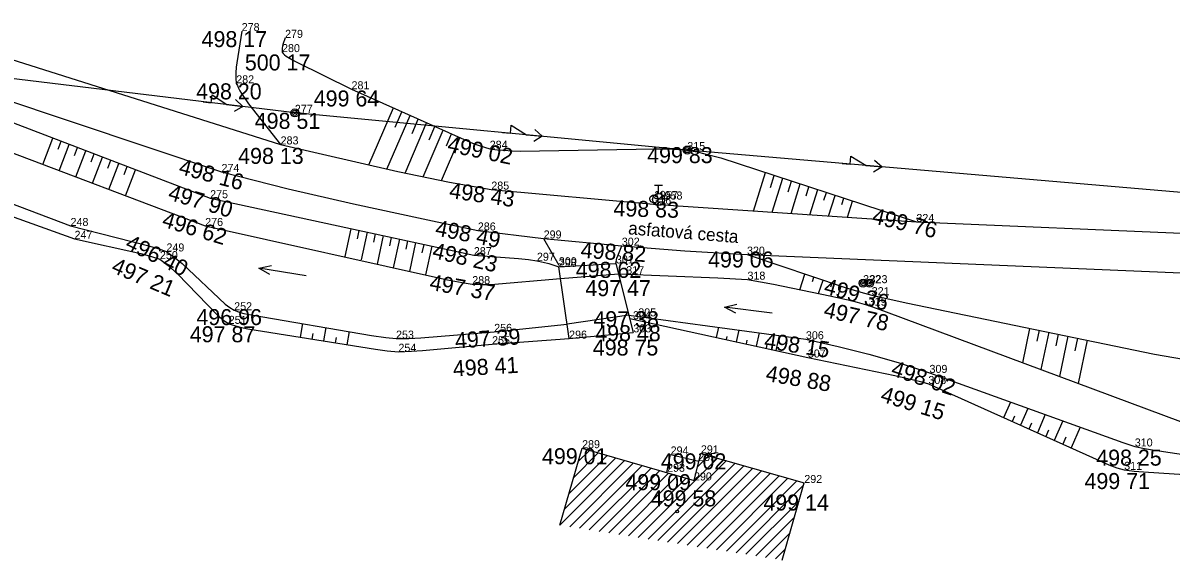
# Model space of a CAD drawing. Extents: x -559180 to -551373, y -1076947 to -1072071.
# Drawn here: x -553299.7 to -553228, y -1076750 to -1076716.5 of the extents above; entities that cross this region are included whole.
import ezdxf

# ---------------------------------------------------------------- set-up
doc = ezdxf.new("R2010")
doc.units = 0
for name, color, linetype in [('14_BUDOVY', 7, 'Continuous'), ('17_KOMUNIKACE', 7, 'Continuous'), ('18_POLOHOPIS', 7, 'Continuous'), ('1_VODA_ZN', 7, 'Continuous'), ('20_EL_ZN', 7, 'Continuous'), ('26_SRAFY', 7, 'Continuous'), ('27_HRANA_PATA', 7, 'Continuous'), ('28_VODA', 7, 'Continuous'), ('32', 7, 'Continuous'), ('3_BODY', 7, 'Continuous'), ('47_ZN_STAV_OBJ$', 7, 'Continuous'), ('52_POPIS_UCELOVY', 7, 'Continuous'), ('6_VYSKY', 7, 'Continuous'), ('NNnadzemní', 7, 'Continuous')]:
    doc.layers.add(name, color=color, linetype=linetype)

# ---------------------------------------------------------------- blocks, each defined once
blk = doc.blocks.new('POINT_DISPLAY')
blk.add_line((0, 0), (0, 0))
blk = doc.blocks.new('SLB')
at = {"layer": '20_EL_ZN'}
for radius in [0.25, 0.158, 0.05]:
    blk.add_circle((0, 0), radius, dxfattribs=at)
blk = doc.blocks.new('SLDP')
at = {"layer": '20_EL_ZN'}
for radius in [0.25, 0.158, 0.05]:
    blk.add_circle((0, 0), radius, dxfattribs=at)
blk = doc.blocks.new('VOTOK')
at = {"layer": '28_VODA'}
for p, q in [((-3, 0), (0, 0)), ((-0.75, 0.281), (0, 0)), ((0, 0), (-0.75, -0.281))]:
    blk.add_line(p, q, dxfattribs=at)
blk = doc.blocks.new('BZ')
at = {"layer": '47_ZN_STAV_OBJ$'}
blk.add_circle((0, 0), 0.0875, dxfattribs=at)
blk = doc.blocks.new('HYP')
at = {"layer": '1_VODA_ZN'}
for p, q in [((-0.25, 0.9), (0.25, 0.9)), ((0, 0.375), (0, 0.9)), ((-0.265, -0.265), (0.265, 0.265))]:
    blk.add_line(p, q, dxfattribs=at)
blk.add_circle((0, 0), 0.375, dxfattribs=at)
blk = doc.blocks.new('SV')
at = {"layer": '1_VODA_ZN'}
blk.add_circle((0, 0), 0.25, dxfattribs=at)
blk = doc.blocks.new('ELNN')
at = {"layer": '20_EL_ZN'}
for p, q in [((0, 0), (0.5, 0)), ((0.5, 0), (0.5, 0.5)), ((0.5, 0.5), (1.5, 0)), ((1.5, 0), (2.5, 0))]:
    blk.add_line(p, q, dxfattribs=at)
blk.add_lwpolyline([(2, 0.375), (2.5, 0), (2, -0.375)], dxfattribs=at)

msp = doc.modelspace()

# ---------------------------------------------------------------- linework, layer by layer
at = {"layer": '14_BUDOVY'}
for p, q in [((-553266.202, -1076747.815), (-553264.82, -1076743.01)), ((-553264.82, -1076743.01), (-553257.83, -1076745.02)), ((-553257.83, -1076745.02), (-553257.4, -1076743.33)), ((-553257.4, -1076743.33), (-553250.94, -1076745.18)), ((-553252.317, -1076749.987), (-553250.94, -1076745.18))]:
    msp.add_line(p, q, dxfattribs=at)
at = {"layer": '17_KOMUNIKACE'}
for p, q in [((-553302.97, -1076720.54), (-553287.34, -1076725.77)), ((-553270.49, -1076726.87), (-553260.37, -1076727.79)), ((-553260.37, -1076727.79), (-553243.94, -1076728.89)), ((-553243.94, -1076728.89), (-553224.33, -1076729.72)), ((-553271.33, -1076729.42), (-553267.22, -1076729.92)), ((-553267.22, -1076729.92), (-553266.27, -1076731.59)), ((-553267.22, -1076729.92), (-553262.34, -1076730.37)), ((-553254.52, -1076730.93), (-553224.91, -1076732.16))]:
    msp.add_line(p, q, dxfattribs=at)
for points in [[(-553302.16, -1076718.22), (-553283.65, -1076724.05), (-553276.336, -1076725.747), (-553273.104, -1076726.404), (-553270.49, -1076726.87)], [(-553287.34, -1076725.77), (-553283.174, -1076726.826), (-553279.1, -1076727.763), (-553274.744, -1076728.7), (-553271.33, -1076729.42)], [(-553262.71, -1076731.48), (-553262.643, -1076731.157), (-553262.555, -1076730.898), (-553262.34, -1076730.37)], [(-553262.34, -1076730.37), (-553258.405, -1076730.697), (-553254.52, -1076730.93)]]:
    msp.add_lwpolyline(points, dxfattribs=at)
at = {"layer": '18_POLOHOPIS'}
for p, q in [((-553266.28, -1076731.69), (-553262.71, -1076731.48)), ((-553262.71, -1076731.48), (-553261.62, -1076735.78)), ((-553265.63, -1076736.17), (-553266.28, -1076731.69)), ((-553265.63, -1076736.17), (-553261.62, -1076735.78)), ((-553259.521, -1076744.534), (-553259.29, -1076743.4)), ((-553259.29, -1076743.4), (-553257.524, -1076743.818))]:
    msp.add_line(p, q, dxfattribs=at)
at = {"layer": '26_SRAFY'}
for p, q in [((-553278.132, -1076725.33), (-553276.605, -1076721.778)), ((-553276.505, -1076722.984), (-553276.086, -1076722.009)), ((-553277.008, -1076725.591), (-553275.567, -1076722.241)), ((-553275.877, -1076725.84), (-553274.529, -1076722.705)), ((-553275.435, -1076723.371), (-553275.048, -1076722.473)), ((-553274.74, -1076726.071), (-553273.491, -1076723.168)), ((-553274.364, -1076723.758), (-553274.011, -1076722.936)), ((-553273.293, -1076724.146), (-553272.973, -1076723.4)), ((-553298.508, -1076725.298), (-553297.879, -1076723.653)), ((-553297.551, -1076724.344), (-553297.363, -1076723.851)), ((-553297.474, -1076725.69), (-553296.846, -1076724.048)), ((-553296.518, -1076724.737), (-553296.33, -1076724.246)), ((-553273.602, -1076726.303), (-553272.454, -1076723.631)), ((-553296.439, -1076726.081), (-553295.813, -1076724.443)), ((-553295.484, -1076725.131), (-553295.297, -1076724.64)), ((-553295.405, -1076726.473), (-553294.78, -1076724.838)), ((-553294.451, -1076725.525), (-553294.264, -1076725.035)), ((-553294.371, -1076726.864), (-553293.747, -1076725.233)), ((-553293.418, -1076725.919), (-553293.231, -1076725.43)), ((-553293.337, -1076727.256), (-553292.714, -1076725.627)), ((-553254.115, -1076728.209), (-553253.363, -1076725.81)), ((-553253.056, -1076726.74), (-553252.82, -1076725.987)), ((-553252.943, -1076728.287), (-553252.277, -1076726.165)), ((-553251.941, -1076727.003), (-553251.734, -1076726.342)), ((-553251.77, -1076728.366), (-553251.191, -1076726.52)), ((-553250.827, -1076727.266), (-553250.648, -1076726.697)), ((-553250.598, -1076728.444), (-553250.106, -1076726.874)), ((-553249.712, -1076727.528), (-553249.563, -1076727.052)), ((-553249.426, -1076728.523), (-553249.02, -1076727.229)), ((-553248.598, -1076727.791), (-553248.477, -1076727.407)), ((-553248.253, -1076728.601), (-553247.934, -1076727.584)), ((-553279.614, -1076731.043), (-553279.24, -1076729.309)), ((-553278.847, -1076729.938), (-553278.735, -1076729.418)), ((-553278.604, -1076731.263), (-553278.23, -1076729.527)), ((-553277.837, -1076730.157), (-553277.724, -1076729.636)), ((-553277.603, -1076731.526), (-553277.219, -1076729.745)), ((-553276.826, -1076730.375), (-553276.714, -1076729.853)), ((-553276.594, -1076731.749), (-553276.209, -1076729.962)), ((-553275.816, -1076730.594), (-553275.703, -1076730.071)), ((-553275.585, -1076731.973), (-553275.198, -1076730.18)), ((-553274.805, -1076730.812), (-553274.693, -1076730.289)), ((-553274.575, -1076732.197), (-553274.187, -1076730.398)), ((-553251.224, -1076733.117), (-553250.907, -1076732.139)), ((-553250.426, -1076732.597), (-553250.339, -1076732.329)), ((-553250.046, -1076733.361), (-553249.772, -1076732.519)), ((-553249.277, -1076732.931), (-553249.205, -1076732.709)), ((-553248.868, -1076733.61), (-553248.637, -1076732.899)), ((-553282.288, -1076735.231), (-553282.428, -1076736.085)), ((-553280.831, -1076735.48), (-553280.968, -1076736.317)), ((-553279.372, -1076735.728), (-553279.507, -1076736.549)), ((-553256.297, -1076735.465), (-553256.436, -1076736.099)), ((-553255.033, -1076735.637), (-553255.193, -1076736.371)), ((-553253.769, -1076735.81), (-553253.951, -1076736.643)), ((-553237.3, -1076737.672), (-553236.857, -1076735.529)), ((-553236.395, -1076736.323), (-553236.257, -1076735.652)), ((-553236.137, -1076738.104), (-553235.656, -1076735.776)), ((-553281.642, -1076735.856), (-553281.699, -1076736.201)), ((-553280.183, -1076736.1), (-553280.238, -1076736.433)), ((-553255.77, -1076736.03), (-553255.815, -1076736.235)), ((-553254.521, -1076736.272), (-553254.572, -1076736.507)), ((-553253.272, -1076736.514), (-553253.33, -1076736.779)), ((-553252.505, -1076735.983), (-553252.709, -1076736.915)), ((-553235.206, -1076736.627), (-553235.056, -1076735.9)), ((-553234.975, -1076738.537), (-553234.456, -1076736.024)), ((-553234.017, -1076736.93), (-553233.855, -1076736.148)), ((-553233.812, -1076738.97), (-553233.255, -1076736.272)), ((-553238.068, -1076740.13), (-553238.495, -1076741.104)), ((-553236.978, -1076740.523), (-553237.44, -1076741.576)), ((-553237.82, -1076741.003), (-553237.968, -1076741.34)), ((-553236.751, -1076741.445), (-553236.913, -1076741.813)), ((-553235.888, -1076740.915), (-553236.385, -1076742.049)), ((-553234.798, -1076741.308), (-553235.329, -1076742.522)), ((-553235.682, -1076741.887), (-553235.858, -1076742.285)), ((-553233.708, -1076741.701), (-553234.274, -1076742.995)), ((-553234.614, -1076742.329), (-553234.802, -1076742.758))]:
    msp.add_line(p, q, dxfattribs=at)
at = {"layer": '27_HRANA_PATA'}
for p, q in [((-553306.47, -1076720.37), (-553288.05, -1076727.41)), ((-553312.31, -1076724.3), (-553296.52, -1076729.94)), ((-553288.05, -1076727.41), (-553271.58, -1076730.96)), ((-553261.839, -1076734.916), (-553250.72, -1076737.35)), ((-553270.44, -1076736.52), (-553265.63, -1076736.17))]:
    msp.add_line(p, q, dxfattribs=at)
for points in [[(-553286.08, -1076716.98), (-553286.387, -1076718.953), (-553286.417, -1076719.226), (-553286.44, -1076719.58), (-553286.44, -1076719.924), (-553286.42, -1076720.24)], [(-553283.37, -1076717.4), (-553283.511, -1076717.82), (-553283.536, -1076717.924), (-553283.555, -1076718.054), (-553283.562, -1076718.167), (-553283.56, -1076718.29)], [(-553283.56, -1076718.29), (-553283.492, -1076718.369), (-553283.406, -1076718.452), (-553283.303, -1076718.534), (-553283.191, -1076718.608), (-553282.952, -1076718.757), (-553282.679, -1076718.899), (-553279.22, -1076720.61)], [(-553286.42, -1076720.24), (-553286.351, -1076720.376), (-553286.283, -1076720.538), (-553286.196, -1076720.707), (-553286.088, -1076720.882), (-553285.66, -1076721.51), (-553283.65, -1076724.05)], [(-553279.22, -1076720.61), (-553272.193, -1076723.748), (-553271.662, -1076723.974), (-553271.243, -1076724.123), (-553270.59, -1076724.32)], [(-553270.59, -1076724.32), (-553270.108, -1076724.385), (-553269.707, -1076724.417), (-553269.187, -1076724.455), (-553268.687, -1076724.464), (-553260.243, -1076724.331), (-553259.53, -1076724.323), (-553259.046, -1076724.343), (-553258.25, -1076724.4)], [(-553258.25, -1076724.4), (-553257.642, -1076724.517), (-553257.155, -1076724.634), (-553256.161, -1076724.895), (-553243.94, -1076728.89)], [(-553296.52, -1076729.94), (-553292.372, -1076730.854), (-553291.722, -1076731.036), (-553291.19, -1076731.21)], [(-553291.19, -1076731.21), (-553290.679, -1076731.611), (-553290.1, -1076732.12), (-553287.582, -1076734.71), (-553287.217, -1076735.018), (-553286.89, -1076735.25)], [(-553271.58, -1076730.96), (-553268.798, -1076731.18), (-553268.169, -1076731.237), (-553267.64, -1076731.31)], [(-553267.64, -1076731.31), (-553267.249, -1076731.389), (-553266.889, -1076731.485), (-553266.28, -1076731.69)], [(-553254.52, -1076730.93), (-553248.461, -1076732.958), (-553247.419, -1076733.272), (-553246.73, -1076733.46)], [(-553246.73, -1076733.46), (-553244.589, -1076733.932), (-553229.077, -1076737.135), (-553227.264, -1076737.458), (-553225.89, -1076737.65)], [(-553286.89, -1076735.25), (-553286.315, -1076735.416), (-553285.989, -1076735.503), (-553285.697, -1076735.565), (-553277.714, -1076736.834), (-553276.988, -1076736.928), (-553276.29, -1076736.99)], [(-553276.29, -1076736.99), (-553275.477, -1076736.951), (-553274.798, -1076736.905), (-553270.44, -1076736.52)], [(-553250.72, -1076737.35), (-553245.283, -1076738.463), (-553244.121, -1076738.733), (-553243.601, -1076738.876), (-553243.19, -1076739)], [(-553243.19, -1076739), (-553231.917, -1076744.051), (-553231.424, -1076744.233), (-553230.96, -1076744.36)], [(-553230.96, -1076744.36), (-553230.332, -1076744.444), (-553229.751, -1076744.485), (-553221.76, -1076745)]]:
    msp.add_lwpolyline(points, dxfattribs=at)
at = {"layer": '28_VODA'}
for p, q in [((-553307.51, -1076721.89), (-553288.36, -1076729.14)), ((-553312.68, -1076723.11), (-553296.77, -1076729.14)), ((-553266.175, -1076732.415), (-553262.546, -1076732.128)), ((-553261.894, -1076734.7), (-553265.762, -1076735.26)), ((-553261.894, -1076734.7), (-553250.84, -1076736.21)), ((-553270.31, -1076735.75), (-553265.762, -1076735.26))]:
    msp.add_line(p, q, dxfattribs=at)
for points in [[(-553296.77, -1076729.14), (-553291.973, -1076730.362), (-553291.312, -1076730.544), (-553290.78, -1076730.73)], [(-553288.36, -1076729.14), (-553273.218, -1076732.498), (-553272.316, -1076732.674), (-553271.68, -1076732.77)], [(-553290.78, -1076730.73), (-553290.223, -1076731.142), (-553289.796, -1076731.487), (-553287.113, -1076734.018), (-553286.819, -1076734.238), (-553286.55, -1076734.4)], [(-553262.546, -1076732.128), (-553256.339, -1076732.378), (-553254.49, -1076732.49)], [(-553271.68, -1076732.77), (-553271.052, -1076732.803), (-553270.513, -1076732.791), (-553266.175, -1076732.415)], [(-553254.49, -1076732.49), (-553252.865, -1076732.778), (-553249.338, -1076733.507), (-553248.405, -1076733.712), (-553248.006, -1076733.801), (-553247.63, -1076733.9), (-553246.92, -1076734.11)], [(-553246.92, -1076734.11), (-553245.835, -1076734.493), (-553227.454, -1076741.338), (-553226.876, -1076741.522), (-553226.33, -1076741.68)], [(-553286.55, -1076734.4), (-553286.175, -1076734.531), (-553285.942, -1076734.593), (-553285.486, -1076734.686), (-553277.971, -1076735.967), (-553277.082, -1076736.096), (-553276.44, -1076736.17)], [(-553276.44, -1076736.17), (-553275.641, -1076736.166), (-553274.892, -1076736.119), (-553270.31, -1076735.75)], [(-553250.84, -1076736.21), (-553248.828, -1076736.654), (-553246.903, -1076737.147), (-553245.072, -1076737.664), (-553243.12, -1076738.31)], [(-553243.12, -1076738.31), (-553231.048, -1076742.659), (-553230.3, -1076742.9)], [(-553230.3, -1076742.9), (-553229.692, -1076743.029), (-553229.199, -1076743.117), (-553221.74, -1076744.23)]]:
    msp.add_lwpolyline(points, dxfattribs=at)
at = {"layer": '32'}
for p, q in [((-553265.917, -1076746.822), (-553262.711, -1076743.617)), ((-553265.631, -1076745.83), (-553263.26, -1076743.459)), ((-553265.346, -1076744.837), (-553263.809, -1076743.301)), ((-553265.06, -1076743.845), (-553264.358, -1076743.143)), ((-553261.31, -1076748.58), (-553256.358, -1076743.628)), ((-553257.616, -1076744.179), (-553256.908, -1076743.471)), ((-553266.202, -1076747.815), (-553262.161, -1076743.774)), ((-553265.591, -1076747.911), (-553261.612, -1076743.932)), ((-553264.979, -1076748.006), (-553261.063, -1076744.09)), ((-553264.368, -1076748.102), (-553260.514, -1076744.248)), ((-553263.756, -1076748.198), (-553259.965, -1076744.406)), ((-553260.699, -1076748.676), (-553255.809, -1076743.786)), ((-553260.087, -1076748.771), (-553255.259, -1076743.943)), ((-553259.476, -1076748.867), (-553254.709, -1076744.101)), ((-553258.865, -1076748.963), (-553254.16, -1076744.258)), ((-553258.253, -1076749.058), (-553253.61, -1076744.415)), ((-553263.145, -1076748.293), (-553259.416, -1076744.564)), ((-553262.533, -1076748.389), (-553258.866, -1076744.722)), ((-553261.922, -1076748.485), (-553258.317, -1076744.88)), ((-553257.642, -1076749.154), (-553253.06, -1076744.573)), ((-553257.03, -1076749.25), (-553252.511, -1076744.73)), ((-553256.419, -1076749.345), (-553251.961, -1076744.888)), ((-553255.807, -1076749.441), (-553251.411, -1076745.045)), ((-553255.196, -1076749.537), (-553250.981, -1076745.321)), ((-553254.584, -1076749.632), (-553251.264, -1076746.312)), ((-553253.973, -1076749.728), (-553251.548, -1076747.303)), ((-553253.361, -1076749.824), (-553251.832, -1076748.294)), ((-553252.75, -1076749.919), (-553252.116, -1076749.285))]:
    msp.add_line(p, q, dxfattribs=at)
at = {"layer": 'NNnadzemní'}
for p, q in [((-553282.76, -1076722.08), (-553310.565, -1076718.715)), ((-553258.25, -1076724.4), (-553282.76, -1076722.08)), ((-553206.34, -1076728.87), (-553258.25, -1076724.4))]:
    msp.add_line(p, q, dxfattribs=at)

# ---------------------------------------------------------------- block references
at = {"layer": '1_VODA_ZN'}
for name, p in [('POINT_DISPLAY', (-553286.08, -1076716.98)), ('POINT_DISPLAY', (-553283.37, -1076717.4)), ('POINT_DISPLAY', (-553283.56, -1076718.29)), ('POINT_DISPLAY', (-553286.42, -1076720.24)), ('POINT_DISPLAY', (-553279.22, -1076720.61)), ('POINT_DISPLAY', (-553282.76, -1076722.08)), ('POINT_DISPLAY', (-553283.65, -1076724.05)), ('POINT_DISPLAY', (-553270.59, -1076724.32)), ('POINT_DISPLAY', (-553258.25, -1076724.4)), ('POINT_DISPLAY', (-553288.757, -1076725.169)), ('POINT_DISPLAY', (-553287.34, -1076725.77)), ('POINT_DISPLAY', (-553270.49, -1076726.87)), ('SV', (-553260.33, -1076727.45)), ('HYP', (-553260.04, -1076727.49)), ('POINT_DISPLAY', (-553288.05, -1076727.41)), ('POINT_DISPLAY', (-553260.37, -1076727.79)), ('POINT_DISPLAY', (-553260.33, -1076727.45)), ('POINT_DISPLAY', (-553260.04, -1076727.49)), ('POINT_DISPLAY', (-553296.77, -1076729.14)), ('POINT_DISPLAY', (-553288.36, -1076729.14)), ('POINT_DISPLAY', (-553243.94, -1076728.89)), ('POINT_DISPLAY', (-553296.52, -1076729.94)), ('POINT_DISPLAY', (-553271.33, -1076729.42)), ('POINT_DISPLAY', (-553267.22, -1076729.92)), ('POINT_DISPLAY', (-553290.78, -1076730.73)), ('POINT_DISPLAY', (-553262.34, -1076730.37)), ('POINT_DISPLAY', (-553255.081, -1076730.388)), ('POINT_DISPLAY', (-553291.19, -1076731.21)), ('POINT_DISPLAY', (-553271.58, -1076730.96)), ('POINT_DISPLAY', (-553267.64, -1076731.31)), ('POINT_DISPLAY', (-553262.71, -1076731.48)), ('POINT_DISPLAY', (-553254.52, -1076730.93)), ('POINT_DISPLAY', (-553266.28, -1076731.69)), ('POINT_DISPLAY', (-553266.27, -1076731.59)), ('POINT_DISPLAY', (-553262.06, -1076732.15)), ('POINT_DISPLAY', (-553271.68, -1076732.77)), ('POINT_DISPLAY', (-553254.49, -1076732.49)), ('POINT_DISPLAY', (-553247.27, -1076732.71)), ('POINT_DISPLAY', (-553246.86, -1076732.71)), ('POINT_DISPLAY', (-553246.73, -1076733.46)), ('POINT_DISPLAY', (-553246.92, -1076734.11)), ('POINT_DISPLAY', (-553286.55, -1076734.4)), ('POINT_DISPLAY', (-553261.64, -1076734.96)), ('POINT_DISPLAY', (-553261.31, -1076734.78)), ('POINT_DISPLAY', (-553286.89, -1076735.25)), ('POINT_DISPLAY', (-553270.31, -1076735.75)), ('POINT_DISPLAY', (-553261.62, -1076735.78)), ('POINT_DISPLAY', (-553276.44, -1076736.17)), ('POINT_DISPLAY', (-553270.44, -1076736.52)), ('POINT_DISPLAY', (-553265.63, -1076736.17)), ('POINT_DISPLAY', (-553250.84, -1076736.21)), ('POINT_DISPLAY', (-553276.29, -1076736.99)), ('POINT_DISPLAY', (-553250.72, -1076737.35)), ('POINT_DISPLAY', (-553243.12, -1076738.31)), ('POINT_DISPLAY', (-553243.19, -1076739)), ('POINT_DISPLAY', (-553230.3, -1076742.9)), ('POINT_DISPLAY', (-553264.82, -1076743.01)), ('POINT_DISPLAY', (-553259.29, -1076743.4)), ('POINT_DISPLAY', (-553257.4, -1076743.33)), ('POINT_DISPLAY', (-553257.56, -1076743.81)), ('POINT_DISPLAY', (-553230.96, -1076744.36)), ('POINT_DISPLAY', (-553259.51, -1076744.48)), ('POINT_DISPLAY', (-553257.83, -1076745.02)), ('POINT_DISPLAY', (-553250.94, -1076745.18))]:
    msp.add_blockref(name, p, dxfattribs=at)
at = {"layer": '20_EL_ZN'}
for p, xscale, yscale, rotation in [((-553288.489, -1076721.387), 0.9999980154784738, 0.999998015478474, -6.900512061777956), ((-553269.793, -1076723.307), 0.9999983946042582, 0.9999983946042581, -5.407359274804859), ((-553248.574, -1076725.233), 0.9999990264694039, 0.9999990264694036, -4.921665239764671)]:
    msp.add_blockref('ELNN', p, dxfattribs=dict(at, xscale=xscale, yscale=yscale, rotation=rotation))
for name, p in [('SLB', (-553282.76, -1076722.08)), ('SLB', (-553258.25, -1076724.4)), ('SLDP', (-553247.27, -1076732.71)), ('SLDP', (-553246.86, -1076732.71))]:
    msp.add_blockref(name, p, dxfattribs=at)
at = {"layer": '28_VODA'}
for p, xscale, yscale, rotation in [((-553285.011, -1076731.769), 1.0000007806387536, 1.0000007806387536, 170.8222142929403), ((-553255.93, -1076734.209), 1.0000025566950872, 1.0000025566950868, 172.85085887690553)]:
    msp.add_blockref('VOTOK', p, dxfattribs=dict(at, xscale=xscale, yscale=yscale, rotation=rotation))
at = {"layer": '32'}
msp.add_blockref('POINT_DISPLAY', (-553266.202, -1076747.815), dxfattribs=at)
at = {"layer": '47_ZN_STAV_OBJ$', "rotation": 90}
msp.add_blockref('BZ', (-553258.881, -1076746.962), dxfattribs=at)

# ---------------------------------------------------------------- texts
at = {"layer": '3_BODY'}
for s, p in [('278', (-553286.08, -1076716.98)), ('279', (-553283.37, -1076717.4)), ('280', (-553283.56, -1076718.29)), ('282', (-553286.42, -1076720.24)), ('281', (-553279.22, -1076720.61)), ('277', (-553282.76, -1076722.08)), ('283', (-553283.65, -1076724.05)), ('284', (-553270.59, -1076724.32)), ('315', (-553258.25, -1076724.4)), ('274', (-553287.34, -1076725.77)), ('285', (-553270.49, -1076726.87)), ('275', (-553288.05, -1076727.41)), ('1957', (-553260.33, -1076727.45)), ('1958', (-553260.04, -1076727.49)), ('316', (-553260.37, -1076727.79)), ('248', (-553296.77, -1076729.14)), ('276', (-553288.36, -1076729.14)), ('324', (-553243.94, -1076728.89)), ('286', (-553271.33, -1076729.42)), ('247', (-553296.52, -1076729.94)), ('299', (-553267.22, -1076729.92)), ('302', (-553262.34, -1076730.37)), ('250', (-553291.19, -1076731.21)), ('249', (-553290.78, -1076730.73)), ('287', (-553271.58, -1076730.96)), ('320', (-553254.52, -1076730.93)), ('297', (-553267.64, -1076731.31)), ('298', (-553266.28, -1076731.69)), ('300', (-553266.27, -1076731.59)), ('301', (-553262.71, -1076731.48)), ('317', (-553262.06, -1076732.15)), ('318', (-553254.49, -1076732.49)), ('322', (-553247.27, -1076732.71)), ('323', (-553246.86, -1076732.71)), ('288', (-553271.68, -1076732.77)), ('319', (-553246.92, -1076734.11)), ('321', (-553246.73, -1076733.46)), ('252', (-553286.55, -1076734.4)), ('305', (-553261.31, -1076734.78)), ('251', (-553286.89, -1076735.25)), ('304', (-553261.64, -1076734.96)), ('253', (-553276.44, -1076736.17)), ('256', (-553270.31, -1076735.75)), ('296', (-553265.63, -1076736.17)), ('303', (-553261.62, -1076735.78)), ('306', (-553250.84, -1076736.21)), ('254', (-553276.29, -1076736.99)), ('255', (-553270.44, -1076736.52)), ('307', (-553250.72, -1076737.35)), ('309', (-553243.12, -1076738.31)), ('308', (-553243.19, -1076739)), ('289', (-553264.82, -1076743.01)), ('294', (-553259.29, -1076743.4)), ('291', (-553257.4, -1076743.33)), ('310', (-553230.3, -1076742.9)), ('295', (-553257.56, -1076743.81)), ('293', (-553259.51, -1076744.48)), ('311', (-553230.96, -1076744.36)), ('290', (-553257.83, -1076745.02)), ('292', (-553250.94, -1076745.18))]:
    msp.add_text(s, height=0.5, dxfattribs=at).set_placement(p)
at = {"layer": '52_POPIS_UCELOVY'}
msp.add_text('asfatová cesta', height=0.8, rotation=355.41269, dxfattribs=at).set_placement((-553261.962, -1076729.658))
at = {"layer": '6_VYSKY'}
for s, p in [('498 17', (-553288.585, -1076717.98)), ('500 17', (-553285.883, -1076719.435)), ('498 20', (-553288.925, -1076721.24)), ('499 64', (-553281.58, -1076721.683)), ('498 51', (-553285.265, -1076723.08)), ('498 13', (-553286.3, -1076725.268)), ('499 83', (-553260.755, -1076725.218)), ('499 06', (-553256.951, -1076731.732)), ('498 62', (-553265.215, -1076732.381)), ('497 47', (-553264.615, -1076733.521)), ('496 96', (-553288.906, -1076735.326)), ('497 38', (-553264.112, -1076735.458)), ('497 87', (-553289.321, -1076736.399)), ('498 48', (-553263.997, -1076736.331)), ('498 75', (-553264.15, -1076737.226)), ('499 01', (-553267.325, -1076744.01)), ('499 02', (-553259.905, -1076744.33)), ('498 25', (-553232.707, -1076744.098)), ('499 09', (-553262.114, -1076745.628)), ('499 71', (-553233.441, -1076745.558)), ('499 58', (-553260.533, -1076746.639)), ('499 14', (-553253.494, -1076746.898))]:
    msp.add_text(s, height=1, dxfattribs=at).set_placement(p)
for s, rotation, p in [('499 02', 348.27266, (-553273.284, -1076724.493)), ('498 16', 345.11789, (-553290.073, -1076725.876)), ('498 43', 351.95031, (-553273.161, -1076727.393)), ('497 90', 343.54931, (-553290.739, -1076727.479)), ('498 83', 358.42104, (-553262.871, -1076728.525)), ('496 62', 343.1526, (-553291.119, -1076729.157)), ('499 76', 346.40886, (-553246.765, -1076728.956)), ('499 76', 346.40886, (-553246.765, -1076728.956)), ('498 49', 348.64553, (-553274.043, -1076729.72)), ('496 40', 333.74023, (-553293.422, -1076730.519)), ('498 23', 347.15932, (-553274.23, -1076731.131)), ('498 82', 356.14147, (-553264.933, -1076731.12)), ('497 21', 337.05481, (-553294.288, -1076731.996)), ('497 37', 349.92119, (-553274.397, -1076733.119)), ('499 36', 344.30196, (-553249.781, -1076733.338)), ('499 36', 344.30196, (-553249.781, -1076733.338)), ('497 78', 347.21208, (-553249.788, -1076734.809)), ('497 39', 3.76061, (-553272.723, -1076736.794)), ('498 15', 351.28563, (-553253.487, -1076736.754)), ('498 41', 3.36113, (-553272.86, -1076738.541)), ('498 88', 350.35353, (-553253.399, -1076738.806)), ('498 88', 350.35353, (-553253.399, -1076738.806)), ('498 02', 341.56505, (-553245.588, -1076738.447)), ('499 15', 342.71914, (-553246.247, -1076740.07))]:
    msp.add_text(s, height=1, rotation=rotation, dxfattribs=at).set_placement(p)

doc.saveas('drawing.dxf')
